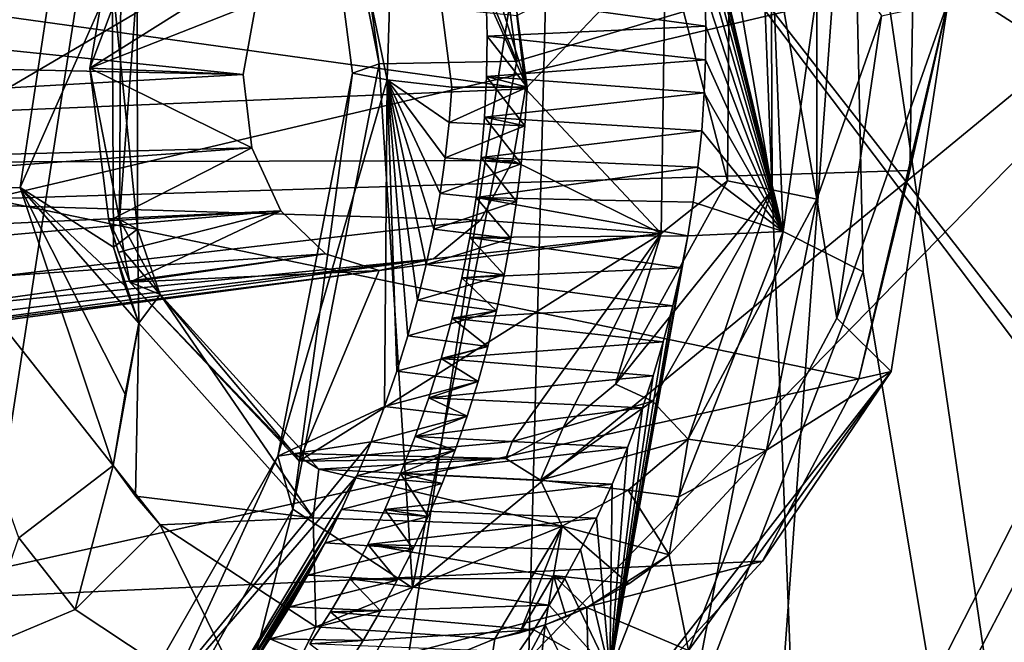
# Model space of a CAD drawing. Header units: metres. Extents: x -150 to 307, y -550 to 84.
# Tile 603 of 656: x 196.92 to 199.15, y -12.16 to -10.76. Entities that reach past the tile are written whole.
import ezdxf

# ---------------------------------------------------------------- set-up
doc = ezdxf.new("R2010")
doc.units = ezdxf.units.M
doc.layers.add('solid_26006363', color=7, linetype='CONTINUOUS')

msp = doc.modelspace()

# ---------------------------------------------------------------- linework, layer by layer
at = {"layer": 'solid_26006363'}
for points in [[(199.540802, 0, 917.246277), (189.133835, -12.746111, 907.299255), (187.168472, -8.932609, 905.548157)], [(199.540802, 0, 917.246277), (191.723495, -15.818851, 909.606567), (189.133835, -12.746111, 907.299255)], [(199.540802, 0, 917.246277), (194.786942, -17.972252, 912.335999), (191.723495, -15.818851, 909.606567)], [(199.540802, 0, 917.246277), (198.146149, -19.081165, 915.328918), (194.786942, -17.972252, 912.335999)], [(195.273636, -11.861663, 915.513367), (198.445267, -0.000005, 918.641296), (196.683487, -0.000001, 917.118408)], [(195.273636, -11.861663, 915.513367), (198.57399, -9.923493, 918.496826), (198.445267, -0.000005, 918.641296)], [(199.540802, 0, 917.246277), (201.605896, -19.081144, 918.411438), (198.146149, -19.081165, 915.328918)], [(198.57399, -9.923493, 918.496826), (202.146072, -11.879224, 921.398987), (201.843781, -0.000005, 921.499268)], [(192.620041, -16.413364, 881.584839), (195.868759, -18.342455, 884.302002), (197.255585, -9.377956, 884.538574)], [(193.54335, -11.722873, 881.799866), (192.620041, -16.413364, 881.584839), (197.255585, -9.377956, 884.538574)], [(193.903152, -11.084742, 882.024353), (193.54335, -11.722873, 881.799866), (197.255585, -9.377956, 884.538574)], [(193.905396, -10.334239, 881.965088), (193.903152, -11.084742, 882.024353), (197.255585, -9.377956, 884.538574)], [(199.910202, -10.437422, 886.736572), (197.255585, -9.377956, 884.538574), (195.868759, -18.342455, 884.302002)], [(197.577545, -9.731846, 879.287048), (198.044388, -10.849177, 879.909851), (197.861649, -9.510455, 879.668335)], [(197.861649, -9.510455, 879.668335), (198.044388, -10.849177, 879.909851), (199.938202, -10.287865, 881.365845)], [(197.577545, -9.731846, 879.287048), (197.548309, -9.917049, 878.758301), (197.732956, -10.855488, 879.492859)], [(197.577545, -9.731846, 879.287048), (197.732956, -10.855488, 879.492859), (198.044388, -10.849177, 879.909851)], [(196.043777, -9.774633, 881.690857), (198.12532, -10.097648, 883.360046), (196.927887, -17.797899, 883.150696)], [(196.077637, -11.426922, 881.844543), (196.043777, -9.774633, 881.690857), (196.927887, -17.797899, 883.150696)], [(199.966904, -9.79213, 884.810608), (199.65004, -11.071731, 884.646057), (198.12532, -10.097648, 883.360046)], [(195.273636, -11.861663, 915.513367), (198.959854, -19.839792, 918.063721), (198.57399, -9.923493, 918.496826)], [(197.548309, -9.917049, 878.758301), (197.673325, -10.87658, 878.974426), (197.732956, -10.855488, 879.492859)], [(197.548309, -9.917049, 878.758301), (197.751343, -10.891679, 878.710938), (197.673325, -10.87658, 878.974426)], [(197.548309, -9.917049, 878.758301), (197.779922, -9.99292, 878.296753), (197.751343, -10.891679, 878.710938)], [(198.57399, -9.923493, 918.496826), (198.959854, -19.839792, 918.063721), (202.146072, -11.879224, 921.398987)], [(197.779922, -9.99292, 878.296753), (197.897537, -10.908072, 878.479736), (197.751343, -10.891679, 878.710938)], [(197.941666, -9.9886, 878.108826), (198.068237, -10.908173, 878.277893), (197.779922, -9.99292, 878.296753)], [(198.068237, -10.908173, 878.277893), (197.897537, -10.908072, 878.479736), (197.779922, -9.99292, 878.296753)], [(197.941666, -9.9886, 878.108826), (197.975403, -10.701798, 878.189026), (198.068237, -10.908173, 878.277893)], [(197.921402, -18.054071, 883.954834), (196.927887, -17.797899, 883.150696), (198.12532, -10.097648, 883.360046)], [(200.4366, -13.159412, 885.444763), (197.921402, -18.054071, 883.954834), (198.12532, -10.097648, 883.360046)], [(199.861969, -12.321507, 884.913269), (200.4366, -13.159412, 885.444763), (198.12532, -10.097648, 883.360046)], [(199.65004, -11.071731, 884.646057), (199.861969, -12.321507, 884.913269), (198.12532, -10.097648, 883.360046)], [(198.404922, -10.216887, 877.561584), (198.603485, -10.147732, 877.451111), (198.646759, -11.234395, 877.574768)], [(198.646759, -11.234395, 877.574768), (198.603485, -10.147732, 877.451111), (198.800858, -10.139299, 877.521057)], [(198.646759, -11.234395, 877.574768), (198.800858, -10.139299, 877.521057), (198.827713, -11.325438, 877.633362)], [(198.800858, -10.139299, 877.521057), (201.378448, -10.309012, 879.569885), (200.037537, -18.589418, 879.309265)], [(198.827713, -11.325438, 877.633362), (198.800858, -10.139299, 877.521057), (200.037537, -18.589418, 879.309265)], [(196.795731, -10.19417, 879.128357), (196.852219, -11.160165, 879.248169), (198.940811, -10.668947, 876.447266)], [(198.422073, -10.293699, 877.581177), (198.404922, -10.216887, 877.561584), (198.646759, -11.234395, 877.574768)], [(196.783554, -10.272807, 874.37207), (197.029144, -10.421359, 874.438171), (196.639023, -11.139698, 874.332825)], [(197.234055, -13.054434, 879.463684), (198.781982, -17.652918, 881.147522), (199.938202, -10.287865, 881.365845)], [(197.808334, -12.038901, 879.821289), (197.234055, -13.054434, 879.463684), (199.938202, -10.287865, 881.365845)], [(198.044388, -10.849177, 879.909851), (197.808334, -12.038901, 879.821289), (199.938202, -10.287865, 881.365845)], [(198.43631, -10.369157, 877.598511), (198.422073, -10.293699, 877.581177), (198.646759, -11.234395, 877.574768)], [(200.933197, -11.068946, 882.214417), (199.938202, -10.287865, 881.365845), (198.781982, -17.652918, 881.147522)], [(197.425903, -10.879391, 875.10199), (192.09697, -10.329249, 880.559326), (192.01506, -10.764044, 880.533386)], [(197.425903, -10.879391, 875.10199), (197.455002, -10.717444, 875.12793), (192.09697, -10.329249, 880.559326)], [(198.064301, -10.911696, 875.670776), (193.903152, -11.084742, 882.024353), (193.905396, -10.334239, 881.965088)], [(198.064301, -10.911696, 875.670776), (193.905396, -10.334239, 881.965088), (198.044601, -10.746379, 875.653198)], [(198.447906, -10.443457, 877.61377), (198.43631, -10.369157, 877.598511), (198.646759, -11.234395, 877.574768)], [(199.800385, -10.82406, 886.675476), (199.910202, -10.437422, 886.736572), (195.868759, -18.342455, 884.302002)], [(196.639023, -11.139698, 874.332825), (197.029144, -10.421359, 874.438171), (196.92186, -11.134454, 874.414734)], [(196.92186, -11.134454, 874.414734), (197.029144, -10.421359, 874.438171), (197.12941, -10.663984, 874.535706)], [(198.458221, -10.528165, 877.628906), (198.447906, -10.443457, 877.61377), (198.646759, -11.234395, 877.574768)], [(197.078827, -10.864924, 874.792725), (197.137772, -10.523601, 874.845276), (197.528076, -10.582641, 875.192993)], [(197.149353, -10.678124, 874.751953), (197.137772, -10.523601, 874.845276), (197.078827, -10.864924, 874.792725)], [(198.465424, -10.610776, 877.641541), (198.458221, -10.528165, 877.628906), (198.646759, -11.234395, 877.574768)], [(198.722778, -11.161263, 875.814758), (198.619629, -10.569026, 875.739502), (198.722443, -10.535962, 875.765076)], [(198.868591, -10.747251, 875.895691), (198.722778, -11.161263, 875.814758), (198.722443, -10.535962, 875.765076)], [(198.621552, -11.139673, 875.783447), (198.525284, -10.579162, 875.789551), (198.619629, -10.569026, 875.739502)], [(198.621552, -11.139673, 875.783447), (198.619629, -10.569026, 875.739502), (198.722778, -11.161263, 875.814758)], [(197.078827, -10.864924, 874.792725), (197.528076, -10.582641, 875.192993), (197.455002, -10.717444, 875.12793)], [(198.380432, -10.579597, 875.952454), (198.064301, -10.911696, 875.670776), (198.044601, -10.746379, 875.653198)], [(198.380432, -10.579597, 875.952454), (198.370789, -11.238881, 875.943848), (198.064301, -10.911696, 875.670776)], [(198.520737, -11.119488, 875.835938), (198.370789, -11.238881, 875.943848), (198.380432, -10.579597, 875.952454)], [(198.525284, -10.579162, 875.789551), (198.520737, -11.119488, 875.835938), (198.380432, -10.579597, 875.952454)], [(198.621552, -11.139673, 875.783447), (198.520737, -11.119488, 875.835938), (198.525284, -10.579162, 875.789551)], [(198.469803, -10.691526, 877.651917), (198.465424, -10.610776, 877.641541), (198.646759, -11.234395, 877.574768)], [(196.852219, -11.160165, 879.248169), (198.932816, -11.095998, 876.466492), (198.940811, -10.668947, 876.447266)], [(196.92186, -11.134454, 874.414734), (197.12941, -10.663984, 874.535706), (197.132782, -11.269092, 874.589294)], [(197.149353, -10.678124, 874.751953), (197.078827, -10.864924, 874.792725), (197.146225, -11.206592, 874.80127)], [(197.186554, -11.228751, 874.685791), (197.132782, -11.269092, 874.589294), (197.12941, -10.663984, 874.535706)], [(197.185913, -10.674252, 874.636963), (197.186554, -11.228751, 874.685791), (197.12941, -10.663984, 874.535706)], [(197.146225, -11.206592, 874.80127), (197.186554, -11.228751, 874.685791), (197.185913, -10.674252, 874.636963)], [(197.149353, -10.678124, 874.751953), (197.146225, -11.206592, 874.80127), (197.185913, -10.674252, 874.636963)], [(199.020004, -10.714654, 876.160339), (198.940811, -10.668947, 876.447266), (198.932816, -11.095998, 876.466492)], [(197.975403, -10.701798, 878.189026), (198.469803, -10.691526, 877.651917), (198.471573, -10.770078, 877.660156)], [(197.977371, -10.79269, 878.197632), (197.975403, -10.701798, 878.189026), (198.471573, -10.770078, 877.660156)], [(198.068237, -10.908173, 878.277893), (197.975403, -10.701798, 878.189026), (197.977371, -10.79269, 878.197632)], [(198.471573, -10.770078, 877.660156), (198.469803, -10.691526, 877.651917), (198.646759, -11.234395, 877.574768)], [(197.078827, -10.864924, 874.792725), (197.455002, -10.717444, 875.12793), (197.425903, -10.879391, 875.10199)], [(199.020004, -10.714654, 876.160339), (198.768295, -11.429633, 875.872192), (198.868591, -10.747251, 875.895691)], [(199.020004, -10.714654, 876.160339), (198.890594, -11.550312, 876.126221), (198.768295, -11.429633, 875.872192)], [(199.020004, -10.714654, 876.160339), (198.932816, -11.095998, 876.466492), (198.818008, -11.566566, 876.403076)], [(199.020004, -10.714654, 876.160339), (198.818008, -11.566566, 876.403076), (198.890594, -11.550312, 876.126221)], [(198.868591, -10.747251, 875.895691), (198.768295, -11.429633, 875.872192), (198.722778, -11.161263, 875.814758)], [(197.425903, -10.879391, 875.10199), (192.01506, -10.764044, 880.533386), (192.055664, -11.184989, 880.602112)], [(197.977371, -10.79269, 878.197632), (198.471573, -10.770078, 877.660156), (198.470978, -10.846388, 877.666382)], [(198.470978, -10.846388, 877.666382), (198.471573, -10.770078, 877.660156), (198.646759, -11.234395, 877.574768)], [(197.976181, -10.884136, 878.203918), (197.977371, -10.79269, 878.197632), (198.470978, -10.846388, 877.666382)], [(198.068237, -10.908173, 878.277893), (197.977371, -10.79269, 878.197632), (197.976181, -10.884136, 878.203918)], [(199.793091, -11.228898, 886.699402), (199.800385, -10.82406, 886.675476), (195.868759, -18.342455, 884.302002)], [(197.538223, -11.861245, 879.429199), (197.808334, -12.038901, 879.821289), (197.732956, -10.855488, 879.492859)], [(197.538223, -11.861245, 879.429199), (197.732956, -10.855488, 879.492859), (197.673325, -10.87658, 878.974426)], [(197.732956, -10.855488, 879.492859), (197.808334, -12.038901, 879.821289), (198.044388, -10.849177, 879.909851)], [(197.976181, -10.884136, 878.203918), (198.470978, -10.846388, 877.666382), (198.468231, -10.920525, 877.670837)], [(198.468231, -10.920525, 877.670837), (198.470978, -10.846388, 877.666382), (198.646759, -11.234395, 877.574768)], [(197.425903, -10.879391, 875.10199), (192.055664, -11.184989, 880.602112), (197.445602, -11.044718, 875.119507)], [(197.078827, -10.864924, 874.792725), (197.425903, -10.879391, 875.10199), (197.445602, -11.044718, 875.119507)], [(197.121918, -11.210108, 874.831116), (197.078827, -10.864924, 874.792725), (197.445602, -11.044718, 875.119507)], [(197.146225, -11.206592, 874.80127), (197.078827, -10.864924, 874.792725), (197.121918, -11.210108, 874.831116)], [(197.503937, -11.741197, 878.899475), (197.673325, -10.87658, 878.974426), (197.751343, -10.891679, 878.710938)], [(197.538223, -11.861245, 879.429199), (197.673325, -10.87658, 878.974426), (197.503937, -11.741197, 878.899475)], [(197.971725, -10.975679, 878.207642), (197.976181, -10.884136, 878.203918), (198.468231, -10.920525, 877.670837)], [(198.062469, -10.995201, 878.280212), (197.976181, -10.884136, 878.203918), (197.971725, -10.975679, 878.207642)], [(198.068237, -10.908173, 878.277893), (197.976181, -10.884136, 878.203918), (198.062469, -10.995201, 878.280212)], [(197.745575, -11.629465, 878.451233), (197.503937, -11.741197, 878.899475), (197.751343, -10.891679, 878.710938)], [(197.773224, -11.549541, 878.461914), (197.745575, -11.629465, 878.451233), (197.751343, -10.891679, 878.710938)], [(197.891342, -10.987741, 878.48407), (197.751343, -10.891679, 878.710938), (197.897537, -10.908072, 878.479736)], [(197.79808, -11.469529, 878.470764), (197.773224, -11.549541, 878.461914), (197.751343, -10.891679, 878.710938)], [(197.820267, -11.389298, 878.477661), (197.79808, -11.469529, 878.470764), (197.751343, -10.891679, 878.710938)], [(197.839798, -11.308896, 878.482666), (197.820267, -11.389298, 878.477661), (197.751343, -10.891679, 878.710938)], [(197.856659, -11.228435, 878.485779), (197.839798, -11.308896, 878.482666), (197.751343, -10.891679, 878.710938)], [(197.87088, -11.148021, 878.487061), (197.856659, -11.228435, 878.485779), (197.751343, -10.891679, 878.710938)], [(197.882431, -11.067757, 878.486511), (197.87088, -11.148021, 878.487061), (197.751343, -10.891679, 878.710938)], [(197.891342, -10.987741, 878.48407), (197.882431, -11.067757, 878.486511), (197.751343, -10.891679, 878.710938)], [(198.064301, -10.911696, 875.670776), (198.035217, -11.073609, 875.644836), (193.903152, -11.084742, 882.024353)], [(198.068237, -10.908173, 878.277893), (197.891342, -10.987741, 878.48407), (197.897537, -10.908072, 878.479736)], [(198.068237, -10.908173, 878.277893), (198.062469, -10.995201, 878.280212), (197.891342, -10.987741, 878.48407)], [(197.971725, -10.975679, 878.207642), (198.468231, -10.920525, 877.670837), (198.462387, -11.006328, 877.67395)], [(198.370789, -11.238881, 875.943848), (198.035217, -11.073609, 875.644836), (198.064301, -10.911696, 875.670776)], [(198.462387, -11.006328, 877.67395), (198.468231, -10.920525, 877.670837), (198.646759, -11.234395, 877.574768)], [(198.062469, -10.995201, 878.280212), (197.882431, -11.067757, 878.486511), (197.891342, -10.987741, 878.48407)], [(198.062469, -10.995201, 878.280212), (198.054382, -11.08113, 878.280762), (197.882431, -11.067757, 878.486511)], [(197.963974, -11.066861, 878.208862), (197.971725, -10.975679, 878.207642), (198.462387, -11.006328, 877.67395)], [(198.054382, -11.08113, 878.280762), (197.971725, -10.975679, 878.207642), (197.963974, -11.066861, 878.208862)], [(198.062469, -10.995201, 878.280212), (197.971725, -10.975679, 878.207642), (198.054382, -11.08113, 878.280762)], [(197.963974, -11.066861, 878.208862), (198.462387, -11.006328, 877.67395), (198.454025, -11.088797, 877.674988)], [(198.454025, -11.088797, 877.674988), (198.462387, -11.006328, 877.67395), (198.646759, -11.234395, 877.574768)], [(197.445602, -11.044718, 875.119507), (192.055664, -11.184989, 880.602112), (192.144272, -11.435476, 880.693115)], [(197.511307, -11.187059, 875.17804), (197.445602, -11.044718, 875.119507), (192.144272, -11.435476, 880.693115)], [(197.121918, -11.210108, 874.831116), (197.445602, -11.044718, 875.119507), (197.511307, -11.187059, 875.17804)], [(197.962112, -11.20846, 875.579712), (193.54335, -11.722873, 881.799866), (193.903152, -11.084742, 882.024353)], [(198.035217, -11.073609, 875.644836), (197.962112, -11.20846, 875.579712), (193.903152, -11.084742, 882.024353)], [(198.054382, -11.08113, 878.280762), (197.87088, -11.148021, 878.487061), (197.882431, -11.067757, 878.486511)], [(198.054382, -11.08113, 878.280762), (198.043961, -11.165943, 878.279419), (197.87088, -11.148021, 878.487061)], [(197.952866, -11.157218, 878.207458), (197.963974, -11.066861, 878.208862), (198.454025, -11.088797, 877.674988)], [(198.043961, -11.165943, 878.279419), (197.963974, -11.066861, 878.208862), (197.952866, -11.157218, 878.207458)], [(198.370789, -11.238881, 875.943848), (197.962112, -11.20846, 875.579712), (198.035217, -11.073609, 875.644836)], [(198.054382, -11.08113, 878.280762), (197.963974, -11.066861, 878.208862), (198.043961, -11.165943, 878.279419)], [(201.155975, -12.528242, 882.506348), (200.933197, -11.068946, 882.214417), (198.781982, -17.652918, 881.147522)], [(196.852219, -11.160165, 879.248169), (198.818008, -11.566566, 876.403076), (198.932816, -11.095998, 876.466492)], [(197.952866, -11.157218, 878.207458), (198.454025, -11.088797, 877.674988), (198.443481, -11.167915, 877.674011)], [(198.443481, -11.167915, 877.674011), (198.454025, -11.088797, 877.674988), (198.646759, -11.234395, 877.574768)], [(198.520737, -11.119488, 875.835938), (198.267624, -11.578572, 875.687012), (198.370789, -11.238881, 875.943848)], [(198.621552, -11.139673, 875.783447), (198.267624, -11.578572, 875.687012), (198.520737, -11.119488, 875.835938)], [(196.639023, -11.139698, 874.332825), (196.92186, -11.134454, 874.414734), (197.132141, -11.762748, 874.632202)], [(196.639023, -11.139698, 874.332825), (197.132141, -11.762748, 874.632202), (196.918365, -11.926308, 874.598389)], [(196.92186, -11.134454, 874.414734), (197.19014, -11.440872, 874.64856), (197.159302, -11.601671, 874.638855)], [(197.15834, -11.356984, 874.616699), (197.19014, -11.440872, 874.64856), (196.92186, -11.134454, 874.414734)], [(196.92186, -11.134454, 874.414734), (197.159302, -11.601671, 874.638855), (197.132141, -11.762748, 874.632202)], [(197.15834, -11.356984, 874.616699), (196.92186, -11.134454, 874.414734), (197.132782, -11.269092, 874.589294)], [(198.043961, -11.165943, 878.279419), (197.856659, -11.228435, 878.485779), (197.87088, -11.148021, 878.487061)], [(198.351563, -11.617167, 875.62262), (198.267624, -11.578572, 875.687012), (198.621552, -11.139673, 875.783447)], [(198.351563, -11.617167, 875.62262), (198.621552, -11.139673, 875.783447), (198.431992, -11.702931, 875.633423)], [(198.621552, -11.139673, 875.783447), (198.722778, -11.161263, 875.814758), (198.431992, -11.702931, 875.633423)], [(196.852219, -11.160165, 879.248169), (196.518921, -12.073287, 879.065735), (198.818008, -11.566566, 876.403076)], [(198.043961, -11.165943, 878.279419), (198.031204, -11.249625, 878.276184), (197.856659, -11.228435, 878.485779)], [(197.938141, -11.247644, 878.203247), (197.952866, -11.157218, 878.207458), (198.431, -11.24362, 877.671387)], [(198.031204, -11.249625, 878.276184), (197.952866, -11.157218, 878.207458), (197.938141, -11.247644, 878.203247)], [(197.952866, -11.157218, 878.207458), (198.443481, -11.167915, 877.674011), (198.431, -11.24362, 877.671387)], [(198.043961, -11.165943, 878.279419), (197.952866, -11.157218, 878.207458), (198.031204, -11.249625, 878.276184)], [(198.431, -11.24362, 877.671387), (198.443481, -11.167915, 877.674011), (198.646759, -11.234395, 877.574768)], [(198.608749, -11.728063, 875.77301), (198.431992, -11.702931, 875.633423), (198.722778, -11.161263, 875.814758)], [(198.768295, -11.429633, 875.872192), (198.608749, -11.728063, 875.77301), (198.722778, -11.161263, 875.814758)], [(197.511307, -11.187059, 875.17804), (192.144272, -11.435476, 880.693115), (192.277359, -11.651169, 880.81543)], [(197.61232, -11.284203, 875.268066), (197.511307, -11.187059, 875.17804), (192.277359, -11.651169, 880.81543)], [(197.144257, -11.280957, 874.851013), (197.121918, -11.210108, 874.831116), (197.511307, -11.187059, 875.17804)], [(197.144257, -11.280957, 874.851013), (197.511307, -11.187059, 875.17804), (197.169968, -11.348504, 874.873962)], [(197.169968, -11.348504, 874.873962), (197.511307, -11.187059, 875.17804), (197.61232, -11.284203, 875.268066)], [(197.962112, -11.20846, 875.579712), (197.856186, -11.295729, 875.485352), (193.54335, -11.722873, 881.799866)], [(197.156021, -11.279179, 874.836365), (197.146225, -11.206592, 874.80127), (197.121918, -11.210108, 874.831116)], [(197.156021, -11.279179, 874.836365), (197.121918, -11.210108, 874.831116), (197.144257, -11.280957, 874.851013)], [(197.146225, -11.206592, 874.80127), (197.238342, -11.37657, 874.758423), (197.186554, -11.228751, 874.685791)], [(197.156021, -11.279179, 874.836365), (197.238342, -11.37657, 874.758423), (197.146225, -11.206592, 874.80127)], [(198.370789, -11.238881, 875.943848), (197.856186, -11.295729, 875.485352), (197.962112, -11.20846, 875.579712)], [(199.887756, -11.605791, 886.804382), (199.793091, -11.228898, 886.699402), (195.868759, -18.342455, 884.302002)], [(197.186554, -11.228751, 874.685791), (197.19014, -11.440872, 874.64856), (197.132782, -11.269092, 874.589294)], [(197.186554, -11.228751, 874.685791), (197.238342, -11.37657, 874.758423), (197.19014, -11.440872, 874.64856)], [(198.370789, -11.238881, 875.943848), (197.552078, -11.752757, 875.214355), (197.733429, -11.322332, 875.375977)], [(198.370789, -11.238881, 875.943848), (198.034088, -11.708715, 875.64386), (197.552078, -11.752757, 875.214355)], [(198.370789, -11.238881, 875.943848), (197.733429, -11.322332, 875.375977), (197.856186, -11.295729, 875.485352)], [(198.031204, -11.249625, 878.276184), (197.839798, -11.308896, 878.482666), (197.856659, -11.228435, 878.485779)], [(198.149368, -11.677182, 875.606995), (198.034088, -11.708715, 875.64386), (198.370789, -11.238881, 875.943848)], [(198.267624, -11.578572, 875.687012), (198.149368, -11.677182, 875.606995), (198.370789, -11.238881, 875.943848)], [(198.255051, -12.230003, 877.36377), (198.646759, -11.234395, 877.574768), (198.430618, -12.352721, 877.410034)], [(198.431, -11.24362, 877.671387), (198.646759, -11.234395, 877.574768), (198.255051, -12.230003, 877.36377)], [(198.646759, -11.234395, 877.574768), (198.827713, -11.325438, 877.633362), (198.430618, -12.352721, 877.410034)], [(198.031204, -11.249625, 878.276184), (198.016113, -11.33216, 878.271057), (197.839798, -11.308896, 878.482666)], [(197.9198, -11.338851, 878.19635), (197.938141, -11.247644, 878.203247), (198.416824, -11.316123, 877.667175)], [(198.016113, -11.33216, 878.271057), (197.938141, -11.247644, 878.203247), (197.9198, -11.338851, 878.19635)], [(197.938141, -11.247644, 878.203247), (198.431, -11.24362, 877.671387), (198.416824, -11.316123, 877.667175)], [(198.031204, -11.249625, 878.276184), (197.938141, -11.247644, 878.203247), (198.016113, -11.33216, 878.271057)], [(198.416824, -11.316123, 877.667175), (198.431, -11.24362, 877.671387), (198.255051, -12.230003, 877.36377)], [(192.730881, -11.961034, 881.193359), (197.61232, -11.284203, 875.268066), (192.277359, -11.651169, 880.81543)], [(192.730881, -11.961034, 881.193359), (197.733429, -11.322332, 875.375977), (197.61232, -11.284203, 875.268066)], [(197.15834, -11.356984, 874.616699), (197.132782, -11.269092, 874.589294), (197.19014, -11.440872, 874.64856)], [(197.156021, -11.279179, 874.836365), (197.144257, -11.280957, 874.851013), (197.169968, -11.348504, 874.873962)], [(197.156021, -11.279179, 874.836365), (197.169968, -11.348504, 874.873962), (197.238342, -11.37657, 874.758423)], [(197.169968, -11.348504, 874.873962), (197.61232, -11.284203, 875.268066), (197.733429, -11.322332, 875.375977)], [(193.259689, -11.915869, 881.597534), (197.856186, -11.295729, 875.485352), (197.733429, -11.322332, 875.375977)], [(193.259689, -11.915869, 881.597534), (193.407181, -11.833581, 881.704285), (197.856186, -11.295729, 875.485352)], [(193.407181, -11.833581, 881.704285), (193.54335, -11.722873, 881.799866), (197.856186, -11.295729, 875.485352)], [(192.730881, -11.961034, 881.193359), (193.259689, -11.915869, 881.597534), (197.733429, -11.322332, 875.375977)], [(197.552078, -11.752757, 875.214355), (197.169968, -11.348504, 874.873962), (197.733429, -11.322332, 875.375977)], [(198.016113, -11.33216, 878.271057), (197.820267, -11.389298, 878.477661), (197.839798, -11.308896, 878.482666)], [(197.9198, -11.338851, 878.19635), (198.416824, -11.316123, 877.667175), (198.397156, -11.402131, 877.660034)], [(198.397156, -11.402131, 877.660034), (198.416824, -11.316123, 877.667175), (198.255051, -12.230003, 877.36377)], [(198.430618, -12.352721, 877.410034), (198.827713, -11.325438, 877.633362), (200.037537, -18.589418, 879.309265)], [(197.540268, -11.735772, 875.152832), (197.169968, -11.348504, 874.873962), (197.552078, -11.752757, 875.214355)], [(197.238342, -11.37657, 874.758423), (197.169968, -11.348504, 874.873962), (197.540268, -11.735772, 875.152832)], [(198.016113, -11.33216, 878.271057), (197.998688, -11.413531, 878.264099), (197.820267, -11.389298, 878.477661)], [(197.898056, -11.43011, 878.18689), (197.9198, -11.338851, 878.19635), (198.397156, -11.402131, 877.660034)], [(197.998688, -11.413531, 878.264099), (197.9198, -11.338851, 878.19635), (197.898056, -11.43011, 878.18689)], [(198.016113, -11.33216, 878.271057), (197.9198, -11.338851, 878.19635), (197.998688, -11.413531, 878.264099)], [(197.238342, -11.37657, 874.758423), (197.58371, -11.880998, 874.991394), (197.19014, -11.440872, 874.64856)], [(197.238342, -11.37657, 874.758423), (197.540268, -11.735772, 875.152832), (197.596542, -11.770756, 875.069092)], [(197.238342, -11.37657, 874.758423), (197.596542, -11.770756, 875.069092), (197.58371, -11.880998, 874.991394)], [(197.998688, -11.413531, 878.264099), (197.79808, -11.469529, 878.470764), (197.820267, -11.389298, 878.477661)], [(197.998688, -11.413531, 878.264099), (197.978912, -11.493724, 878.255249), (197.79808, -11.469529, 878.470764)], [(197.898056, -11.43011, 878.18689), (198.397156, -11.402131, 877.660034), (198.37561, -11.483388, 877.651123)], [(197.998688, -11.413531, 878.264099), (197.898056, -11.43011, 878.18689), (197.978912, -11.493724, 878.255249)], [(198.37561, -11.483388, 877.651123), (198.397156, -11.402131, 877.660034), (198.255051, -12.230003, 877.36377)], [(195.373657, -12.896254, 881.424255), (196.077637, -11.426922, 881.844543), (196.927887, -17.797899, 883.150696)], [(197.132141, -11.762748, 874.632202), (197.159302, -11.601671, 874.638855), (197.19014, -11.440872, 874.64856)], [(197.182648, -11.832288, 874.677368), (197.132141, -11.762748, 874.632202), (197.19014, -11.440872, 874.64856)], [(197.182648, -11.832288, 874.677368), (197.19014, -11.440872, 874.64856), (197.58371, -11.880998, 874.991394)], [(197.873138, -11.520691, 878.174927), (197.898056, -11.43011, 878.18689), (198.37561, -11.483388, 877.651123)], [(197.978912, -11.493724, 878.255249), (197.898056, -11.43011, 878.18689), (197.873138, -11.520691, 878.174927)], [(198.890594, -11.550312, 876.126221), (198.608749, -11.728063, 875.77301), (198.768295, -11.429633, 875.872192)], [(197.978912, -11.493724, 878.255249), (197.773224, -11.549541, 878.461914), (197.79808, -11.469529, 878.470764)], [(197.873138, -11.520691, 878.174927), (198.37561, -11.483388, 877.651123), (198.352631, -11.559904, 877.640686)], [(198.352631, -11.559904, 877.640686), (198.37561, -11.483388, 877.651123), (198.255051, -12.230003, 877.36377)], [(197.978912, -11.493724, 878.255249), (197.956772, -11.572767, 878.244507), (197.773224, -11.549541, 878.461914)], [(197.978912, -11.493724, 878.255249), (197.873138, -11.520691, 878.174927), (197.956772, -11.572767, 878.244507)], [(197.845261, -11.609866, 878.160583), (197.873138, -11.520691, 878.174927), (198.352631, -11.559904, 877.640686)], [(197.956772, -11.572767, 878.244507), (197.873138, -11.520691, 878.174927), (197.845261, -11.609866, 878.160583)], [(197.956772, -11.572767, 878.244507), (197.745575, -11.629465, 878.451233), (197.773224, -11.549541, 878.461914)], [(198.890594, -11.550312, 876.126221), (198.600204, -11.97858, 876.254456), (198.329086, -12.271232, 876.055786)], [(198.890594, -11.550312, 876.126221), (198.329086, -12.271232, 876.055786), (198.432617, -12.180717, 875.806152)], [(198.890594, -11.550312, 876.126221), (198.432617, -12.180717, 875.806152), (198.608749, -11.728063, 875.77301)], [(198.890594, -11.550312, 876.126221), (198.818008, -11.566566, 876.403076), (198.600204, -11.97858, 876.254456)], [(196.518921, -12.073287, 879.065735), (198.600204, -11.97858, 876.254456), (198.818008, -11.566566, 876.403076)], [(197.956772, -11.572767, 878.244507), (197.932068, -11.650867, 878.23175), (197.745575, -11.629465, 878.451233)], [(197.845261, -11.609866, 878.160583), (198.352631, -11.559904, 877.640686), (198.328445, -11.632107, 877.629028)], [(197.956772, -11.572767, 878.244507), (197.845261, -11.609866, 878.160583), (197.932068, -11.650867, 878.23175)], [(198.328445, -11.632107, 877.629028), (198.352631, -11.559904, 877.640686), (198.255051, -12.230003, 877.36377)], [(198.351563, -11.617167, 875.62262), (198.149368, -11.677182, 875.606995), (198.267624, -11.578572, 875.687012)], [(200.120987, -11.968835, 887.020996), (199.887756, -11.605791, 886.804382), (195.868759, -18.342455, 884.302002)], [(197.814682, -11.696908, 878.144043), (197.845261, -11.609866, 878.160583), (198.328445, -11.632107, 877.629028)], [(197.932068, -11.650867, 878.23175), (197.845261, -11.609866, 878.160583), (197.814682, -11.696908, 878.144043)], [(198.351563, -11.617167, 875.62262), (198.097641, -11.796147, 875.437561), (198.149368, -11.677182, 875.606995)], [(198.351563, -11.617167, 875.62262), (198.431992, -11.702931, 875.633423), (198.097641, -11.796147, 875.437561)], [(197.745575, -11.629465, 878.451233), (197.715195, -11.70902, 878.438538), (197.503937, -11.741197, 878.899475)], [(197.932068, -11.650867, 878.23175), (197.715195, -11.70902, 878.438538), (197.745575, -11.629465, 878.451233)], [(197.814682, -11.696908, 878.144043), (198.328445, -11.632107, 877.629028), (198.29483, -11.721836, 877.611877)], [(198.29483, -11.721836, 877.611877), (198.328445, -11.632107, 877.629028), (198.255051, -12.230003, 877.36377)], [(197.932068, -11.650867, 878.23175), (197.904907, -11.727897, 878.217041), (197.715195, -11.70902, 878.438538)], [(197.932068, -11.650867, 878.23175), (197.814682, -11.696908, 878.144043), (197.904907, -11.727897, 878.217041)], [(198.149368, -11.677182, 875.606995), (198.019638, -11.746959, 875.515625), (198.034088, -11.708715, 875.64386)], [(198.097641, -11.796147, 875.437561), (198.019638, -11.746959, 875.515625), (198.149368, -11.677182, 875.606995)], [(197.781616, -11.781094, 878.125366), (197.814682, -11.696908, 878.144043), (198.29483, -11.721836, 877.611877)], [(197.904907, -11.727897, 878.217041), (197.814682, -11.696908, 878.144043), (197.781616, -11.781094, 878.125366)], [(198.296173, -11.818047, 875.537781), (198.097641, -11.796147, 875.437561), (198.431992, -11.702931, 875.633423)], [(198.296173, -11.818047, 875.537781), (198.431992, -11.702931, 875.633423), (198.4104, -11.833672, 875.627869)], [(198.608749, -11.728063, 875.77301), (198.4104, -11.833672, 875.627869), (198.431992, -11.702931, 875.633423)], [(197.715195, -11.70902, 878.438538), (197.682953, -11.786088, 878.424316), (197.080002, -12.482773, 878.660339)], [(197.503937, -11.741197, 878.899475), (197.715195, -11.70902, 878.438538), (197.080002, -12.482773, 878.660339)], [(198.019638, -11.746959, 875.515625), (197.552078, -11.752757, 875.214355), (198.034088, -11.708715, 875.64386)], [(197.904907, -11.727897, 878.217041), (197.682953, -11.786088, 878.424316), (197.715195, -11.70902, 878.438538)], [(197.904907, -11.727897, 878.217041), (197.875397, -11.803679, 878.200439), (197.682953, -11.786088, 878.424316)], [(197.781616, -11.781094, 878.125366), (198.29483, -11.721836, 877.611877), (198.260071, -11.804812, 877.593262)], [(197.904907, -11.727897, 878.217041), (197.781616, -11.781094, 878.125366), (197.875397, -11.803679, 878.200439)], [(198.260071, -11.804812, 877.593262), (198.29483, -11.721836, 877.611877), (198.255051, -12.230003, 877.36377)], [(198.608749, -11.728063, 875.77301), (198.38858, -11.964435, 875.622253), (198.4104, -11.833672, 875.627869)], [(198.432617, -12.180717, 875.806152), (198.38858, -11.964435, 875.622253), (198.608749, -11.728063, 875.77301)], [(197.503937, -11.741197, 878.899475), (197.080002, -12.482773, 878.660339), (197.053802, -12.721938, 879.13385)], [(197.538223, -11.861245, 879.429199), (197.503937, -11.741197, 878.899475), (197.053802, -12.721938, 879.13385)], [(198.019638, -11.746959, 875.515625), (197.540268, -11.735772, 875.152832), (197.552078, -11.752757, 875.214355)], [(197.596542, -11.770756, 875.069092), (197.540268, -11.735772, 875.152832), (198.019638, -11.746959, 875.515625)], [(197.596542, -11.770756, 875.069092), (198.019638, -11.746959, 875.515625), (198.097641, -11.796147, 875.437561)], [(196.918365, -11.926308, 874.598389), (197.132141, -11.762748, 874.632202), (197.046127, -12.087902, 874.711548)], [(197.046127, -12.087902, 874.711548), (197.132141, -11.762748, 874.632202), (197.237976, -11.896682, 874.72583)], [(197.237976, -11.896682, 874.72583), (197.132141, -11.762748, 874.632202), (197.182648, -11.832288, 874.677368)], [(197.596542, -11.770756, 875.069092), (198.146667, -11.899631, 875.428833), (197.58371, -11.880998, 874.991394)], [(197.596542, -11.770756, 875.069092), (198.097641, -11.796147, 875.437561), (198.146667, -11.899631, 875.428833)], [(197.682953, -11.786088, 878.424316), (197.339035, -12.35975, 878.245239), (197.080002, -12.482773, 878.660339)], [(197.682953, -11.786088, 878.424316), (197.64827, -11.862197, 878.408325), (197.339035, -12.35975, 878.245239)], [(197.875397, -11.803679, 878.200439), (197.64827, -11.862197, 878.408325), (197.682953, -11.786088, 878.424316)], [(197.746155, -11.862189, 878.104675), (197.781616, -11.781094, 878.125366), (198.260071, -11.804812, 877.593262)], [(197.843674, -11.878037, 878.182068), (197.781616, -11.781094, 878.125366), (197.746155, -11.862189, 878.104675)], [(197.875397, -11.803679, 878.200439), (197.781616, -11.781094, 878.125366), (197.843674, -11.878037, 878.182068)], [(198.296173, -11.818047, 875.537781), (198.146667, -11.899631, 875.428833), (198.097641, -11.796147, 875.437561)], [(197.875397, -11.803679, 878.200439), (197.843674, -11.878037, 878.182068), (197.64827, -11.862197, 878.408325)], [(197.746155, -11.862189, 878.104675), (198.260071, -11.804812, 877.593262), (198.224579, -11.881574, 877.573547)], [(198.296173, -11.818047, 875.537781), (198.38858, -11.964435, 875.622253), (198.146667, -11.899631, 875.428833)], [(198.224579, -11.881574, 877.573547), (198.260071, -11.804812, 877.593262), (198.255051, -12.230003, 877.36377)], [(198.296173, -11.818047, 875.537781), (198.4104, -11.833672, 875.627869), (198.38858, -11.964435, 875.622253)], [(197.237976, -11.896682, 874.72583), (197.182648, -11.832288, 874.677368), (197.58371, -11.880998, 874.991394)], [(195.273636, -11.861663, 915.513367), (195.57663, -23.699755, 914.655701), (198.959854, -19.839792, 918.063721)], [(197.538223, -11.861245, 879.429199), (197.053802, -12.721938, 879.13385), (197.234055, -13.054434, 879.463684)], [(197.538223, -11.861245, 879.429199), (197.234055, -13.054434, 879.463684), (197.808334, -12.038901, 879.821289)], [(197.64827, -11.862197, 878.408325), (197.390213, -12.293331, 878.273926), (197.339035, -12.35975, 878.245239)], [(197.64827, -11.862197, 878.408325), (197.611298, -11.937058, 878.390503), (197.390213, -12.293331, 878.273926)], [(197.843674, -11.878037, 878.182068), (197.611298, -11.937058, 878.390503), (197.64827, -11.862197, 878.408325)], [(197.70787, -11.941319, 878.081665), (197.746155, -11.862189, 878.104675), (198.224579, -11.881574, 877.573547)], [(197.809875, -11.950795, 878.161926), (197.746155, -11.862189, 878.104675), (197.70787, -11.941319, 878.081665)], [(197.843674, -11.878037, 878.182068), (197.746155, -11.862189, 878.104675), (197.809875, -11.950795, 878.161926)], [(197.590302, -12.12695, 875.018494), (197.237976, -11.896682, 874.72583), (197.58371, -11.880998, 874.991394)], [(197.590302, -12.12695, 875.018494), (197.58371, -11.880998, 874.991394), (198.146667, -11.899631, 875.428833)], [(197.843674, -11.878037, 878.182068), (197.809875, -11.950795, 878.161926), (197.611298, -11.937058, 878.390503)], [(197.70787, -11.941319, 878.081665), (198.224579, -11.881574, 877.573547), (198.188736, -11.952491, 877.553101)], [(198.188736, -11.952491, 877.553101), (198.224579, -11.881574, 877.573547), (198.255051, -12.230003, 877.36377)], [(198.959854, -19.839792, 918.063721), (202.936172, -23.730312, 921.004456), (202.146072, -11.879224, 921.398987)], [(197.470627, -12.368553, 875.065063), (197.046127, -12.087902, 874.711548), (197.237976, -11.896682, 874.72583)], [(197.470627, -12.368553, 875.065063), (197.237976, -11.896682, 874.72583), (197.590302, -12.12695, 875.018494)], [(197.994598, -12.154123, 875.333496), (197.590302, -12.12695, 875.018494), (198.146667, -11.899631, 875.428833)], [(198.051285, -12.140609, 875.37616), (197.994598, -12.154123, 875.333496), (198.146667, -11.899631, 875.428833)], [(198.12764, -12.011168, 875.423889), (198.051285, -12.140609, 875.37616), (198.146667, -11.899631, 875.428833)], [(198.298004, -12.029681, 875.557617), (198.12764, -12.011168, 875.423889), (198.146667, -11.899631, 875.428833)], [(198.298004, -12.029681, 875.557617), (198.146667, -11.899631, 875.428833), (198.38858, -11.964435, 875.622253)], [(196.918365, -11.926308, 874.598389), (197.046127, -12.087902, 874.711548), (196.830322, -12.178067, 874.848999)], [(197.611298, -11.937058, 878.390503), (197.439392, -12.2247, 878.300964), (197.390213, -12.293331, 878.273926)], [(197.611298, -11.937058, 878.390503), (197.572174, -12.010397, 878.370972), (197.439392, -12.2247, 878.300964)], [(197.809875, -11.950795, 878.161926), (197.572174, -12.010397, 878.370972), (197.611298, -11.937058, 878.390503)], [(197.809875, -11.950795, 878.161926), (197.774109, -12.021779, 878.140198), (197.572174, -12.010397, 878.370972)], [(197.666824, -12.01842, 878.056335), (197.70787, -11.941319, 878.081665), (198.152939, -12.017912, 877.532166)], [(197.774109, -12.021779, 878.140198), (197.70787, -11.941319, 878.081665), (197.666824, -12.01842, 878.056335)], [(197.70787, -11.941319, 878.081665), (198.188736, -11.952491, 877.553101), (198.152939, -12.017912, 877.532166)], [(197.809875, -11.950795, 878.161926), (197.70787, -11.941319, 878.081665), (197.774109, -12.021779, 878.140198)], [(198.152939, -12.017912, 877.532166), (198.188736, -11.952491, 877.553101), (198.255051, -12.230003, 877.36377)], [(200.453094, -12.18197, 887.306213), (200.120987, -11.968835, 887.020996), (195.868759, -18.342455, 884.302002)], [(198.298004, -12.029681, 875.557617), (198.38858, -11.964435, 875.622253), (198.202972, -12.083142, 875.488647)], [(198.432617, -12.180717, 875.806152), (198.202972, -12.083142, 875.488647), (198.38858, -11.964435, 875.622253)], [(198.329086, -12.271232, 876.055786), (198.600204, -11.97858, 876.254456), (195.875854, -12.687912, 878.623169)], [(196.518921, -12.073287, 879.065735), (195.875854, -12.687912, 878.623169), (198.600204, -11.97858, 876.254456)], [(197.572174, -12.010397, 878.370972), (197.486404, -12.15414, 878.326294), (197.439392, -12.2247, 878.300964)], [(197.572174, -12.010397, 878.370972), (197.531052, -12.081948, 878.349854), (197.486404, -12.15414, 878.326294)], [(197.774109, -12.021779, 878.140198), (197.531052, -12.081948, 878.349854), (197.572174, -12.010397, 878.370972)], [(197.623047, -12.093327, 878.028809), (197.666824, -12.01842, 878.056335), (198.117462, -12.078181, 877.510986)], [(197.736526, -12.090816, 878.116882), (197.666824, -12.01842, 878.056335), (197.623047, -12.093327, 878.028809)], [(197.666824, -12.01842, 878.056335), (198.152939, -12.017912, 877.532166), (198.117462, -12.078181, 877.510986)], [(197.774109, -12.021779, 878.140198), (197.666824, -12.01842, 878.056335), (197.736526, -12.090816, 878.116882)], [(198.12764, -12.011168, 875.423889), (198.108444, -12.122722, 875.418884), (198.051285, -12.140609, 875.37616)], [(198.156067, -12.104414, 875.454163), (198.108444, -12.122722, 875.418884), (198.12764, -12.011168, 875.423889)], [(198.117462, -12.078181, 877.510986), (198.152939, -12.017912, 877.532166), (198.255051, -12.230003, 877.36377)], [(198.202972, -12.083142, 875.488647), (198.156067, -12.104414, 875.454163), (198.12764, -12.011168, 875.423889)], [(198.298004, -12.029681, 875.557617), (198.202972, -12.083142, 875.488647), (198.12764, -12.011168, 875.423889)], [(197.774109, -12.021779, 878.140198), (197.736526, -12.090816, 878.116882), (197.531052, -12.081948, 878.349854)], [(197.736526, -12.090816, 878.116882), (197.486404, -12.15414, 878.326294), (197.531052, -12.081948, 878.349854)], [(197.623047, -12.093327, 878.028809), (198.117462, -12.078181, 877.510986), (198.082596, -12.133586, 877.489929)], [(198.082596, -12.133586, 877.489929), (198.117462, -12.078181, 877.510986), (198.255051, -12.230003, 877.36377)], [(198.202972, -12.083142, 875.488647), (198.108444, -12.122722, 875.418884), (198.156067, -12.104414, 875.454163)], [(198.208099, -12.321463, 875.640137), (198.108444, -12.122722, 875.418884), (198.202972, -12.083142, 875.488647)], [(198.432617, -12.180717, 875.806152), (198.208099, -12.321463, 875.640137), (198.202972, -12.083142, 875.488647)], [(197.470627, -12.368553, 875.065063), (196.830322, -12.178067, 874.848999), (197.046127, -12.087902, 874.711548)], [(197.736526, -12.090816, 878.116882), (197.69696, -12.158161, 878.09198), (197.486404, -12.15414, 878.326294)], [(197.576645, -12.165869, 877.999023), (197.623047, -12.093327, 878.028809), (198.082596, -12.133586, 877.489929)], [(197.69696, -12.158161, 878.09198), (197.623047, -12.093327, 878.028809), (197.576645, -12.165869, 877.999023)], [(197.736526, -12.090816, 878.116882), (197.623047, -12.093327, 878.028809), (197.69696, -12.158161, 878.09198)], [(197.470627, -12.368553, 875.065063), (197.590302, -12.12695, 875.018494), (197.994598, -12.154123, 875.333496)], [(197.956482, -12.404847, 875.449646), (197.994598, -12.154123, 875.333496), (198.108444, -12.122722, 875.418884)], [(197.956482, -12.404847, 875.449646), (198.108444, -12.122722, 875.418884), (198.080276, -12.373102, 875.544556)], [(198.108444, -12.122722, 875.418884), (197.994598, -12.154123, 875.333496), (198.051285, -12.140609, 875.37616)], [(198.080276, -12.373102, 875.544556), (198.108444, -12.122722, 875.418884), (198.208099, -12.321463, 875.640137)], [(197.576645, -12.165869, 877.999023), (198.082596, -12.133586, 877.489929), (198.048538, -12.184446, 877.468994)], [(198.048538, -12.184446, 877.468994), (198.082596, -12.133586, 877.489929), (198.255051, -12.230003, 877.36377)], [(197.655212, -12.22405, 878.065308), (197.439392, -12.2247, 878.300964), (197.486404, -12.15414, 878.326294)], [(197.470627, -12.368553, 875.065063), (197.994598, -12.154123, 875.333496), (197.956482, -12.404847, 875.449646)], [(197.69696, -12.158161, 878.09198), (197.655212, -12.22405, 878.065308), (197.486404, -12.15414, 878.326294)], [(197.69696, -12.158161, 878.09198), (197.576645, -12.165869, 877.999023), (197.655212, -12.22405, 878.065308)]]:
    msp.add_3dface(points, dxfattribs=at)

doc.saveas('drawing.dxf')
